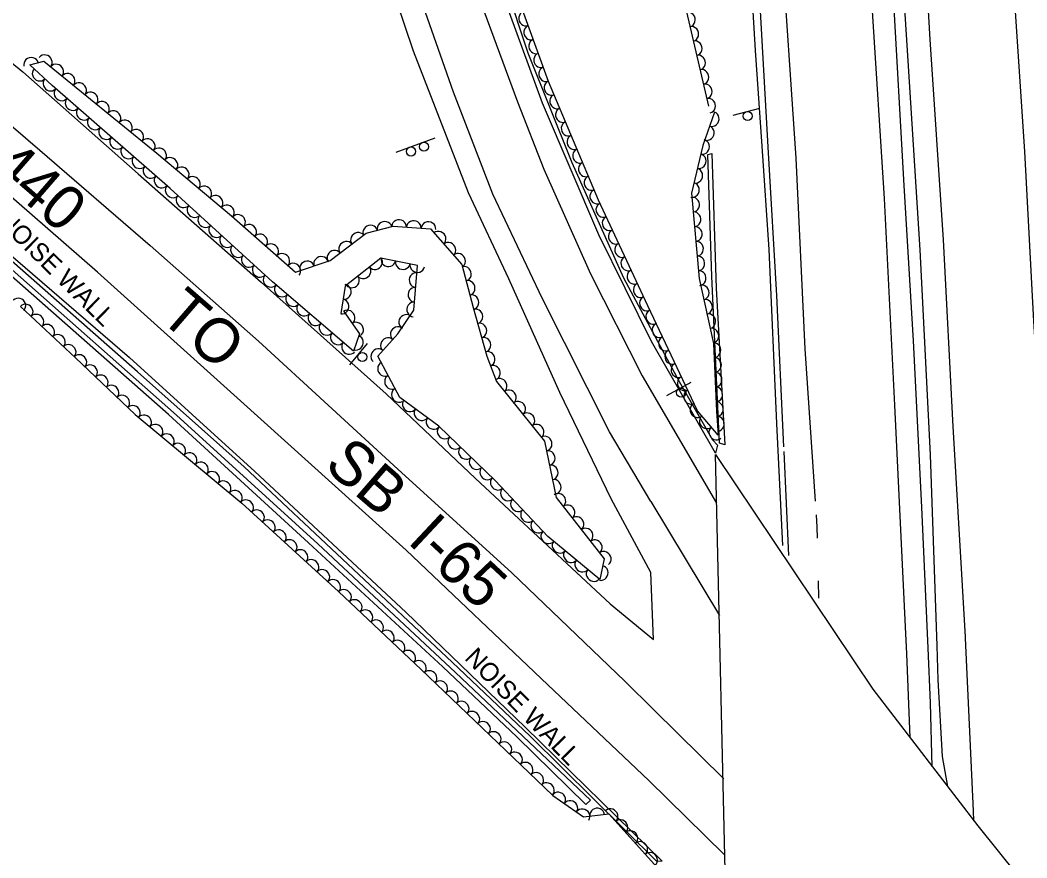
# Model space of a CAD drawing. Extents: x 1722896 to 1754269, y 648279 to 666297.
# Drawn here: x 1739905.3 to 1740178.3, y 648834.2 to 649061.5 of the extents above; entities that cross this region are included whole.
import ezdxf

# ---------------------------------------------------------------- set-up
doc = ezdxf.new("R2010")
doc.units = 0
for name, color, linetype in [('DESIGN - CENTERLINE - Proposed', 7, 'Continuous'), ('DESIGN - PUBLIC HEARING - Shapes', 7, 'Continuous'), ('DESIGN - SCRATCH - User 1', 7, 'Continuous'), ('DESIGN - SHEET - Linework', 7, 'Continuous'), ('SURVEY - CENTERLINE - Preliminary Text', 7, 'Continuous'), ('SURVEY - VEGETATION - Features with Text', 7, 'Continuous')]:
    doc.layers.add(name, color=color, linetype=linetype)

msp = doc.modelspace()

# ---------------------------------------------------------------- linework, layer by layer
at = {"layer": 'DESIGN - CENTERLINE - Proposed'}
msp.add_lwpolyline([(1740093.84, 648943.64), (1740136.51, 648879.99), (1740164.99, 648842.85), (1740197.75, 648802.05), (1740234.06, 648760.22), (1740249.95, 648743.2), (1740253.35, 648651.3), (1740252.04, 648650.94), (1740230.36, 648676.94), (1740204.52, 648705.91), (1740177.51, 648734.53), (1740155.36, 648758.96), (1740122.61, 648790.49), (1740096.88, 648815.24), (1740093.84, 648943.64)], dxfattribs=at)
at = {"layer": 'DESIGN - PUBLIC HEARING - Shapes'}
for p, q in [((1740098.64, 649035.72), (1740105.9, 649037.58)), ((1740007.28, 649025.7), (1740017.8, 649029.54)), ((1739994.72, 648967.98), (1739999.53, 648973.73)), ((1740080.66, 648959.67), (1740087.23, 648963.29))]:
    msp.add_line(p, q, dxfattribs=at)
for centre in [(1740102.6, 649035.46), (1740011.29, 649025.85), (1740014.81, 649027.14), (1739998.08, 648970.09), (1740084.55, 648960.41)]:
    msp.add_circle(centre, 1.25, dxfattribs=at)
at = {"layer": 'DESIGN - SCRATCH - User 1'}
for points in [[(1740083.93, 649690.2), (1740086.16, 649675.21), (1740090.66, 649628.06), (1740096.66, 649580.87), (1740103.27, 649529.39), (1740109.97, 649471.51), (1740115.5, 649416.24), (1740121.45, 649363.83), (1740126.43, 649309.17), (1740131.49, 649257.32), (1740135.18, 649209.63), (1740139.6, 649154.99), (1740143.16, 649095.78), (1740146.03, 649050.48), (1740149.28, 648999.12), (1740152.09, 648943.56), (1740153.87, 648891.75)], [(1740151.54, 648891.13), (1740149.82, 648929.3), (1740147.56, 648974.45), (1740145.03, 649016.61), (1740142.01, 649069.54), (1740139.09, 649114.81), (1740135.55, 649160.64), (1740130.22, 649233.74), (1740124.9, 649290.85), (1740120.12, 649346.95), (1740113.54, 649410.53), (1740106.83, 649472.57), (1740099.28, 649532.88), (1740093.9, 649575.73), (1740086.5, 649631.68), (1740078.55, 649666.55), (1740077.22, 649675.42)], [(1739999.32, 649348.93), (1739998.05, 649305.58), (1739999.05, 649266.29), (1740002.67, 649222.45), (1740008.3, 649182.72), (1740017, 649137.51), (1740030.86, 649089.26), (1740042.96, 649052.65), (1740054.88, 649022.9), (1740068.93, 648991.52), (1740084.06, 648963.42), (1740093.07, 648947.6), (1740094.4, 648946.14)], [(1740094.4, 648946.14), (1740093.85, 648944.03), (1740076.48, 648974.29), (1740062.23, 649003.23), (1740046.97, 649038.93), (1740034.56, 649072.99), (1740023.86, 649108.29), (1740015.42, 649140.1), (1740009.22, 649170.72), (1740004.17, 649201.36), (1740000.9, 649227.03), (1739998.6, 649255.28), (1739996.95, 649292.81), (1739996.9, 649324.63)], [(1740094.94, 648946.71), (1740092.88, 648991.96), (1740091.76, 649025.01), (1740092.84, 649025.26), (1740094.06, 648988.72), (1740096.38, 648946.29), (1740094.94, 648946.71)], [(1739899.36, 649000.63), (1739934.94, 648969.95), (1739968.98, 648938.98), (1740009.9, 648900.84), (1740042.23, 648869.68), (1740079.41, 648833.28), (1740077.92, 648833.19), (1740043.62, 648867.21), (1740022.44, 648887.29), (1739994.14, 648913.87), (1739966.02, 648940.3), (1739937.13, 648966.04), (1739899.99, 648998.83)], [(1739903.14, 648993.76), (1739947.67, 648954.27), (1739986.03, 648919.35), (1740023.37, 648884.49), (1740059.96, 648849.82), (1740058.74, 648848.66), (1740039.95, 648867.01), (1740019.93, 648885.98), (1739983.45, 648919.66), (1739945.52, 648954.45), (1739902.91, 648991.98)], [(1740152.65, 648858.93), (1740152.21, 648876.21), (1740151.54, 648891.13)], [(1740153.87, 648891.75), (1740154.19, 648882.47), (1740155.37, 648861.73), (1740156.76, 648853.58)]]:
    msp.add_lwpolyline(points, dxfattribs=at)
at = {"layer": 'SURVEY - CENTERLINE - Preliminary Text'}
for points in [[(1740104.57, 649733.34), (1740104.83, 649731.7), (1740111.75, 649685.74), (1740117.56, 649644.19), (1740123.22, 649604), (1740131.16, 649542.57), (1740137.88, 649488.92), (1740143.57, 649440.95), (1740149.21, 649387.51), (1740153.95, 649341.22), (1740158.45, 649294.2), (1740162.13, 649248.38), (1740165.89, 649202.22), (1740168.76, 649164), (1740171.65, 649117.63), (1740174.81, 649069.36), (1740177.67, 649025.82), (1740180.12, 648979.79), (1740182.45, 648942.47), (1740185.59, 648900.17)], [(1740161.7, 648893.82), (1740161.68, 648894.15), (1740158.34, 648951.27), (1740155.71, 649001.86), (1740152.08, 649056.22), (1740149.11, 649107.75), (1740144.91, 649170.74), (1740140.51, 649226.71), (1740135.15, 649289.24), (1740130.68, 649339.52), (1740124.2, 649402.49), (1740116.62, 649466.82), (1740111.35, 649511.61), (1740104.74, 649562.67), (1740098.15, 649612.97), (1740091.35, 649663.47), (1740088.39, 649681.6), (1740086.28, 649695.37)], [(1740074.46, 649669.34), (1740075.85, 649660.07), (1740082.49, 649614.92), (1740089.2, 649565.67), (1740097.24, 649500.41), (1740103.79, 649444.18), (1740109.47, 649388.69), (1740114.72, 649339.56), (1740120.07, 649283.44), (1740125.42, 649222.65), (1740128.86, 649173.06), (1740132.83, 649117.48), (1740136.24, 649065.37), (1740139.59, 649013.07), (1740142.42, 648957.02), (1740145.35, 648896.87), (1740145.66, 648889.57)], [(1740056.97, 649625.06), (1740061.44, 649592.66), (1740066.95, 649551.73), (1740072.16, 649509.74), (1740077.64, 649465.72), (1740082.71, 649421.59), (1740085.66, 649391.75), (1740090.94, 649340.59), (1740095.68, 649292.37), (1740100.38, 649234.9), (1740104.54, 649180.83), (1740108.48, 649128.21), (1740111.56, 649083.97), (1740115.63, 649024.03), (1740118.14, 648972.32), (1740120.9, 648931.01)], [(1740052.8, 649613.99), (1740057.32, 649580.99), (1740064.93, 649520.26), (1740071.75, 649456.93), (1740077.28, 649405.15), (1740083.66, 649345.22), (1740088.07, 649295.4), (1740092.14, 649252.56), (1740096.51, 649200.63), (1740101.44, 649132.66), (1740105.36, 649075.24), (1740108.15, 649025.47), (1740110.39, 648986.77), (1740112.32, 648945.67)], [(1740051.44, 649610.37), (1740057.04, 649565.65), (1740061.43, 649533.28), (1740067.1, 649483.35), (1740073.06, 649432.54), (1740078.16, 649381.52), (1740083.55, 649328.89), (1740087.03, 649290.24), (1740090.5, 649251.87), (1740094.29, 649207.81), (1740097.62, 649161.34), (1740101.31, 649109.11), (1740104.66, 649053.26), (1740106.41, 649027.28), (1740108.32, 648999.24), (1740110.42, 648952.02), (1740112.03, 648918.9)], [(1740076.32, 648930.9), (1740065.11, 648949.77), (1740046.86, 648986.01), (1740033.45, 649014.25), (1740022.83, 649041.92), (1740013.39, 649068.77), (1740004.33, 649098.09), (1739996.09, 649129.61), (1739988.59, 649165.05), (1739983.37, 649194.08), (1739978.8, 649228.11), (1739976.3, 649266.03), (1739975.9, 649295.73), (1739976.19, 649333.91), (1739978.3, 649366), (1739984.15, 649424.43)], [(1739999.1, 649422.68), (1739993.19, 649366.36), (1739991.29, 649327.83), (1739991.02, 649288.23), (1739992.68, 649248.23), (1739996.75, 649204.46), (1740003.62, 649166.71), (1740010.48, 649133.41), (1740019.09, 649101.59), (1740030.42, 649065.69), (1740040.21, 649039.29), (1740047.34, 649021.04), (1740060.01, 648992.64), (1740073.95, 648964.98), (1740094.15, 648930.44)], [(1739876.11, 649071.9), (1739906.04, 649047.43), (1739937.31, 649019.75), (1739970.66, 648990.41), (1740004.51, 648960.08), (1740028.82, 648937.13), (1740065.31, 648903.12), (1740077.09, 648893.43), (1740076.34, 648911.58), (1740065.61, 648931.63), (1740051.61, 648960.42), (1740037.81, 648991.27), (1740026.88, 649014.61), (1740012.01, 649053.03), (1740000.6, 649086.89), (1739992.79, 649116.32), (1739984.21, 649149.85), (1739977.37, 649190.79), (1739973.26, 649222.82), (1739970.32, 649257.14), (1739969.25, 649288.22), (1739969.16, 649322.77)], [(1739882.66, 649050.21), (1739910.61, 649026.17), (1739940.54, 649000.35), (1739969.95, 648974.39), (1740007.69, 648939.64), (1740038.61, 648911.55), (1740069.32, 648882.15), (1740077.19, 648874.33)], [(1740096.22, 648835.1), (1740075.79, 648855.18), (1740048.44, 648881.17), (1740010.02, 648917.67), (1739964.14, 648959.02), (1739926.27, 648993.1), (1739890.78, 649023.99)], [(1740112.38, 648944.43), (1740113.71, 648916.24)], [(1740076.32, 648930.9), (1740094.96, 648899.93)], [(1740121.15, 648927.28), (1740121.37, 648923.95), (1740121.44, 648920.92)], [(1740121.69, 648909.36), (1740121.8, 648904.69)], [(1740163.93, 648844.23), (1740163.85, 648846.94), (1740161.7, 648893.82)], [(1740145.66, 648889.57), (1740146.6, 648866.82)], [(1740077.19, 648874.33), (1740096.13, 648855.6)]]:
    msp.add_lwpolyline(points, dxfattribs=at)
at = {"layer": 'SURVEY - VEGETATION - Features with Text'}
for points in [[(1740093.61, 649036.51), (1740090.41, 649027.48), (1740087.39, 649014.5), (1740089.42, 648991.4), (1740093.35, 648973.71), (1740094.11, 648955.41), (1740094.61, 648948.86), (1740088.98, 648955.47), (1740075.49, 648983.95), (1740062.11, 649012.64), (1740048.55, 649044.82), (1740037.38, 649075.83)], [(1740086, 649063.7), (1740092.01, 649038.16)], [(1739993.03, 648982.45), (1739997.31, 648976.33), (1739995.66, 648971.7), (1739973.69, 648990.49), (1739945.97, 649015.83), (1739914, 649043.72), (1739907.88, 649049.37), (1739911.7, 649050.39), (1739942.32, 649025.41), (1739962.62, 649008.37), (1739979.94, 648993.13), (1739989.38, 648996.27), (1739999.15, 649003.64), (1740006.48, 649005.58), (1740016.56, 649004.83), (1740025.08, 648995.15), (1740028.16, 648983.55), (1740031.9, 648970.32), (1740034.5, 648963.41), (1740047.5, 648947.28), (1740050.69, 648931.95), (1740063.71, 648915.3), (1740062.46, 648909.73), (1740048.41, 648921.42), (1740034.15, 648936.59), (1740018.85, 648951.28), (1740008.29, 648959.13), (1740002.3, 648970.34), (1740007.69, 648976.41), (1740012.03, 648982.76), (1740013.01, 648994.93), (1740003.07, 648996.93), (1739993.42, 648989.29), (1739992.27, 648981.93)], [(1739905.38, 648983.83), (1739920.29, 648969.83), (1739936.47, 648954.47), (1739965.42, 648930.45), (1739991.67, 648906.47), (1740014.01, 648885.29), (1740036.94, 648863.45), (1740049.76, 648851.12), (1740058.11, 648845.34), (1740064.93, 648846.15), (1740077.37, 648832.4), (1740097.32, 648809.55), (1740098.17, 648811.03)]]:
    msp.add_lwpolyline(points, dxfattribs=at)
for centre, major_axis in [((1740042.41, 649061.88), (-0.68, 1.88)), ((1740086.49, 649061.62), (0.46, -1.95)), ((1740043.77, 649058.11), (-0.68, 1.88)), ((1740087.41, 649057.73), (0.46, -1.95)), ((1740045.12, 649054.35), (-0.68, 1.88)), ((1740088.32, 649053.84), (0.46, -1.95)), ((1739908.25, 649049.47), (1.93, 0.51)), ((1739912.03, 649050.12), (1.55, -1.26)), ((1740046.48, 649050.59), (-0.68, 1.88)), ((1740089.24, 649049.94), (0.46, -1.95)), ((1739915.13, 649047.59), (1.55, -1.26)), ((1740047.83, 649046.82), (-0.68, 1.88)), ((1739910.53, 649046.92), (-1.47, 1.36)), ((1739918.23, 649045.07), (1.55, -1.26)), ((1740090.16, 649046.05), (0.46, -1.95)), ((1739913.47, 649044.21), (-1.47, 1.36)), ((1739921.33, 649042.54), (1.55, -1.26)), ((1740049.28, 649043.09), (-0.78, 1.84)), ((1740091.07, 649042.16), (0.46, -1.95)), ((1739916.47, 649041.56), (-1.51, 1.31)), ((1739924.43, 649040.01), (1.55, -1.26)), ((1740050.83, 649039.41), (-0.78, 1.84)), ((1739919.48, 649038.93), (-1.51, 1.31)), ((1739927.53, 649037.48), (1.55, -1.26)), ((1740091.99, 649038.26), (0.46, -1.95)), ((1739922.5, 649036.3), (-1.51, 1.31)), ((1739930.63, 649034.95), (1.55, -1.26)), ((1740052.39, 649035.72), (-0.78, 1.84)), ((1740092.94, 649034.63), (-0.67, -1.89)), ((1739925.51, 649033.68), (-1.51, 1.31)), ((1739928.53, 649031.05), (-1.51, 1.31)), ((1739933.73, 649032.42), (1.55, -1.26)), ((1740053.94, 649032.04), (-0.78, 1.84)), ((1740091.61, 649030.86), (-0.67, -1.89)), ((1739931.54, 649028.42), (-1.51, 1.31)), ((1739936.83, 649029.9), (1.55, -1.26)), ((1740055.49, 649028.35), (-0.78, 1.84)), ((1739934.56, 649025.79), (-1.51, 1.31)), ((1739939.93, 649027.37), (1.55, -1.26)), ((1739943.02, 649024.83), (1.53, -1.29)), ((1740090.32, 649027.07), (-0.45, -1.95)), ((1739937.57, 649023.16), (-1.51, 1.31)), ((1739946.08, 649022.26), (1.53, -1.29)), ((1740057.04, 649024.66), (-0.78, 1.84)), ((1740089.41, 649023.18), (-0.45, -1.95)), ((1739940.59, 649020.53), (-1.51, 1.31)), ((1739949.15, 649019.68), (1.53, -1.29)), ((1740058.6, 649020.98), (-0.78, 1.84)), ((1739943.6, 649017.9), (-1.51, 1.31)), ((1739952.21, 649017.11), (1.53, -1.29)), ((1740060.15, 649017.29), (-0.78, 1.84)), ((1740088.5, 649019.28), (-0.45, -1.95)), ((1739946.6, 649015.25), (-1.48, 1.35)), ((1739955.27, 649014.54), (1.53, -1.29)), ((1740087.59, 649015.39), (-0.45, -1.95)), ((1739949.55, 649012.56), (-1.48, 1.35)), ((1739958.34, 649011.97), (1.53, -1.29)), ((1740061.7, 649013.6), (-0.78, 1.84)), ((1740087.66, 649011.42), (0.18, -1.99)), ((1739952.51, 649009.86), (-1.48, 1.35)), ((1739961.4, 649009.39), (1.53, -1.29)), ((1740063.36, 649009.96), (-0.85, 1.81)), ((1739955.46, 649007.16), (-1.48, 1.35)), ((1739964.43, 649006.78), (1.5, -1.32)), ((1740065.05, 649006.34), (-0.85, 1.81)), ((1740088.01, 649007.44), (0.18, -1.99)), ((1739958.41, 649004.46), (-1.48, 1.35)), ((1739967.43, 649004.14), (1.5, -1.32)), ((1740000.26, 649003.93), (1.93, 0.51)), ((1740004.13, 649004.95), (1.93, 0.51)), ((1740008.04, 649005.46), (1.99, -0.15)), ((1740012.03, 649005.17), (1.99, -0.15)), ((1740016.02, 649004.87), (1.99, -0.15)), ((1740088.36, 649003.45), (0.18, -1.99)), ((1739961.36, 649001.76), (-1.48, 1.35)), ((1739970.43, 649001.49), (1.5, -1.32)), ((1739996.87, 649001.92), (1.6, 1.2)), ((1740018.84, 649002.23), (1.32, -1.5)), ((1740066.74, 649002.71), (-0.85, 1.81)), ((1739964.32, 648999.06), (-1.48, 1.35)), ((1739973.43, 648998.85), (1.5, -1.32)), ((1739993.68, 648999.51), (1.6, 1.2)), ((1740021.49, 648999.23), (1.32, -1.5)), ((1740068.43, 648999.09), (-0.85, 1.81)), ((1740088.71, 648999.47), (0.18, -1.99)), ((1739967.27, 648996.37), (-1.48, 1.35)), ((1739976.44, 648996.21), (1.5, -1.32)), ((1739986.9, 648995.44), (1.9, 0.63)), ((1739990.48, 648997.1), (1.6, 1.2)), ((1740001.6, 648995.76), (-1.57, -1.24)), ((1740005.15, 648996.51), (-1.96, 0.39)), ((1740024.13, 648996.23), (1.32, -1.5)), ((1740070.12, 648995.46), (-0.85, 1.81)), ((1740089.06, 648995.48), (0.18, -1.99)), ((1739970.22, 648993.67), (-1.48, 1.35)), ((1739979.44, 648993.57), (1.5, -1.32)), ((1739983.1, 648994.18), (1.9, 0.63)), ((1739998.46, 648993.28), (-1.57, -1.24)), ((1740009.07, 648995.72), (-1.96, 0.39)), ((1740012.99, 648994.93), (-1.96, 0.39)), ((1740025.74, 648992.67), (0.51, -1.93)), ((1739973.17, 648990.97), (-1.48, 1.35)), ((1739995.32, 648990.8), (-1.57, -1.24)), ((1740012.69, 648990.96), (0.16, 1.99)), ((1740071.81, 648991.84), (-0.85, 1.81)), ((1740089.41, 648991.5), (0.18, -1.99)), ((1739976.2, 648988.35), (-1.52, 1.3)), ((1739993.17, 648987.74), (-0.31, -1.98)), ((1740012.37, 648986.97), (0.16, 1.99)), ((1740026.76, 648988.81), (0.51, -1.93)), ((1740073.5, 648988.21), (-0.85, 1.81)), ((1740090.26, 648987.59), (0.43, -1.95)), ((1739904.87, 648984.11), (1.44, -1.39)), ((1739979.24, 648985.75), (-1.52, 1.3)), ((1740027.79, 648984.94), (0.51, -1.93)), ((1740075.19, 648984.59), (-0.85, 1.81)), ((1739906.84, 648982.46), (1.46, -1.37)), ((1739982.28, 648983.15), (-1.52, 1.3)), ((1739992.56, 648983.79), (-0.31, -1.98)), ((1740012.05, 648982.98), (0.16, 1.99)), ((1740028.85, 648981.09), (0.54, -1.92)), ((1740091.13, 648983.69), (0.43, -1.95)), ((1739909.75, 648979.72), (1.46, -1.37)), ((1739985.32, 648980.55), (-1.52, 1.3)), ((1739994.17, 648980.81), (1.15, -1.64)), ((1740009.9, 648979.64), (1.13, 1.65)), ((1740076.9, 648980.97), (-0.86, 1.81)), ((1740092, 648979.78), (0.43, -1.95)), ((1739912.67, 648976.99), (1.46, -1.37)), ((1739988.35, 648977.95), (-1.52, 1.3)), ((1739996.46, 648977.54), (1.15, -1.64)), ((1740007.64, 648976.35), (1.33, 1.5)), ((1740029.94, 648977.24), (0.54, -1.92)), ((1740078.61, 648977.36), (-0.86, 1.81)), ((1740092.87, 648975.88), (0.43, -1.95)), ((1739915.58, 648974.25), (1.46, -1.37)), ((1739991.39, 648975.35), (-1.52, 1.3)), ((1739996.46, 648973.95), (-0.67, -1.88)), ((1740004.98, 648973.35), (1.33, 1.5)), ((1740031.03, 648973.39), (0.54, -1.92)), ((1740080.33, 648973.74), (-0.86, 1.81)), ((1739918.5, 648971.51), (1.46, -1.37)), ((1739994.43, 648972.74), (-1.52, 1.3)), ((1740002.33, 648970.36), (1.33, 1.5)), ((1740093.42, 648971.93), (0.08, -2)), ((1739921.41, 648968.76), (1.45, -1.38)), ((1740032.18, 648969.56), (0.7, -1.87)), ((1740082.04, 648970.13), (-0.86, 1.81)), ((1740093.59, 648967.93), (0.08, -2)), ((1739924.31, 648966.01), (1.45, -1.38)), ((1740004.17, 648966.84), (-0.94, 1.76)), ((1740033.59, 648965.82), (0.7, -1.87)), ((1740083.75, 648966.51), (-0.86, 1.81)), ((1739927.21, 648963.26), (1.45, -1.38)), ((1740006.06, 648963.31), (-0.94, 1.76)), ((1740035.39, 648962.3), (1.26, -1.56)), ((1740085.46, 648962.9), (-0.86, 1.81)), ((1740093.75, 648963.94), (0.08, -2)), ((1739930.11, 648960.5), (1.45, -1.38)), ((1740007.94, 648959.78), (-0.94, 1.76)), ((1740037.9, 648959.18), (1.26, -1.56)), ((1740093.92, 648959.94), (0.08, -2)), ((1739933.02, 648957.75), (1.45, -1.38)), ((1740087.18, 648959.28), (-0.86, 1.81)), ((1739935.92, 648955), (1.45, -1.38)), ((1740010.91, 648957.18), (-1.61, 1.19)), ((1740014.12, 648954.8), (-1.61, 1.19)), ((1740040.41, 648956.07), (1.26, -1.56)), ((1740088.89, 648955.67), (-0.86, 1.81)), ((1740094.08, 648955.95), (0.08, -2)), ((1739938.96, 648952.41), (1.54, -1.28)), ((1740017.33, 648952.41), (-1.61, 1.19)), ((1740042.92, 648952.95), (1.26, -1.56)), ((1740091.43, 648952.59), (-1.3, 1.52)), ((1740094.37, 648951.96), (0.15, -1.99)), ((1739942.04, 648949.85), (1.54, -1.28)), ((1740020.37, 648949.83), (-1.44, 1.39)), ((1740045.43, 648949.84), (1.26, -1.56)), ((1740094.03, 648949.55), (-1.3, 1.52)), ((1739945.12, 648947.3), (1.54, -1.28)), ((1740023.25, 648947.06), (-1.44, 1.39)), ((1740047.64, 648946.58), (0.41, -1.96)), ((1739948.2, 648944.74), (1.54, -1.28)), ((1740026.14, 648944.28), (-1.44, 1.39)), ((1739951.28, 648942.19), (1.54, -1.28)), ((1740029.02, 648941.51), (-1.44, 1.39)), ((1740048.46, 648942.67), (0.41, -1.96)), ((1739954.35, 648939.63), (1.54, -1.28)), ((1740031.91, 648938.74), (-1.44, 1.39)), ((1740049.27, 648938.75), (0.41, -1.96)), ((1739957.43, 648937.08), (1.54, -1.28)), ((1740034.76, 648935.94), (-1.37, 1.46)), ((1740050.09, 648934.84), (0.41, -1.96)), ((1739960.51, 648934.53), (1.54, -1.28)), ((1739963.59, 648931.97), (1.54, -1.28)), ((1740037.5, 648933.03), (-1.37, 1.46)), ((1739966.62, 648929.36), (1.48, -1.35)), ((1740040.24, 648930.11), (-1.37, 1.46)), ((1740051.33, 648931.12), (1.23, -1.57)), ((1739969.57, 648926.66), (1.48, -1.35)), ((1740042.98, 648927.2), (-1.37, 1.46)), ((1740053.8, 648927.97), (1.23, -1.57)), ((1739972.52, 648923.96), (1.48, -1.35)), ((1740056.27, 648924.82), (1.23, -1.57)), ((1739975.48, 648921.27), (1.48, -1.35)), ((1740045.72, 648924.28), (-1.37, 1.46)), ((1740058.73, 648921.67), (1.23, -1.57)), ((1739978.43, 648918.57), (1.48, -1.35)), ((1740048.47, 648921.38), (-1.54, 1.28)), ((1740061.2, 648918.52), (1.23, -1.57)), ((1739981.38, 648915.87), (1.48, -1.35)), ((1740051.54, 648918.82), (-1.54, 1.28)), ((1739984.34, 648913.17), (1.48, -1.35)), ((1740054.62, 648916.26), (-1.54, 1.28)), ((1740057.69, 648913.7), (-1.54, 1.28)), ((1740063.66, 648915.37), (1.23, -1.57)), ((1739987.29, 648910.48), (1.48, -1.35)), ((1740060.77, 648911.14), (-1.54, 1.28)), ((1740062.85, 648911.48), (-0.44, -1.95)), ((1739990.24, 648907.78), (1.48, -1.35)), ((1739993.17, 648905.05), (1.45, -1.38)), ((1739996.07, 648902.3), (1.45, -1.38)), ((1739998.98, 648899.55), (1.45, -1.38)), ((1740001.88, 648896.79), (1.45, -1.38)), ((1740004.78, 648894.04), (1.45, -1.38)), ((1740007.68, 648891.29), (1.45, -1.38)), ((1740010.58, 648888.54), (1.45, -1.38)), ((1740013.49, 648885.78), (1.45, -1.38)), ((1740016.38, 648883.03), (1.45, -1.38)), ((1740019.28, 648880.27), (1.45, -1.38)), ((1740022.18, 648877.51), (1.45, -1.38)), ((1740025.08, 648874.75), (1.45, -1.38)), ((1740027.97, 648871.99), (1.45, -1.38)), ((1740030.87, 648869.24), (1.45, -1.38)), ((1740033.77, 648866.48), (1.45, -1.38)), ((1740036.66, 648863.72), (1.45, -1.38)), ((1740039.55, 648860.95), (1.44, -1.39)), ((1740042.43, 648858.17), (1.44, -1.39)), ((1740045.31, 648855.4), (1.44, -1.39)), ((1740048.2, 648852.63), (1.44, -1.39)), ((1740051.26, 648850.08), (1.64, -1.14)), ((1740054.55, 648847.8), (1.64, -1.14)), ((1740057.84, 648845.53), (1.64, -1.14)), ((1740061.76, 648845.77), (1.99, 0.23)), ((1740065.47, 648845.55), (1.34, -1.48)), ((1740068.16, 648842.58), (1.34, -1.48)), ((1740070.84, 648839.62), (1.34, -1.48)), ((1740073.53, 648836.65), (1.34, -1.48)), ((1740076.21, 648833.69), (1.34, -1.48))]:
    msp.add_ellipse(centre, major_axis=major_axis, ratio=0.940188, start_param=0, end_param=3.141593, dxfattribs=at)

# ---------------------------------------------------------------- texts
at = {"layer": 'DESIGN - SCRATCH - User 1'}
for rotation, p in [(315.4215, (1739898.81, 649006.69)), (314.2476, (1740025.59, 648888.22))]:
    msp.add_text('NOISE WALL', height=5, rotation=rotation, dxfattribs=at).set_placement(p)
at = {"layer": 'DESIGN - SHEET - Linework'}
for s, rotation, p in [('I-440', 319.1296, (1739888.88, 649027.22)), ('TO', 319.0945, (1739942.65, 648980.57)), ('SB', 319.0945, (1739987.38, 648940.17)), ('I-65', 316.9095, (1740010, 648919.85))]:
    msp.add_text(s, height=12, rotation=rotation, dxfattribs=at).set_placement(p)

doc.saveas('drawing.dxf')
